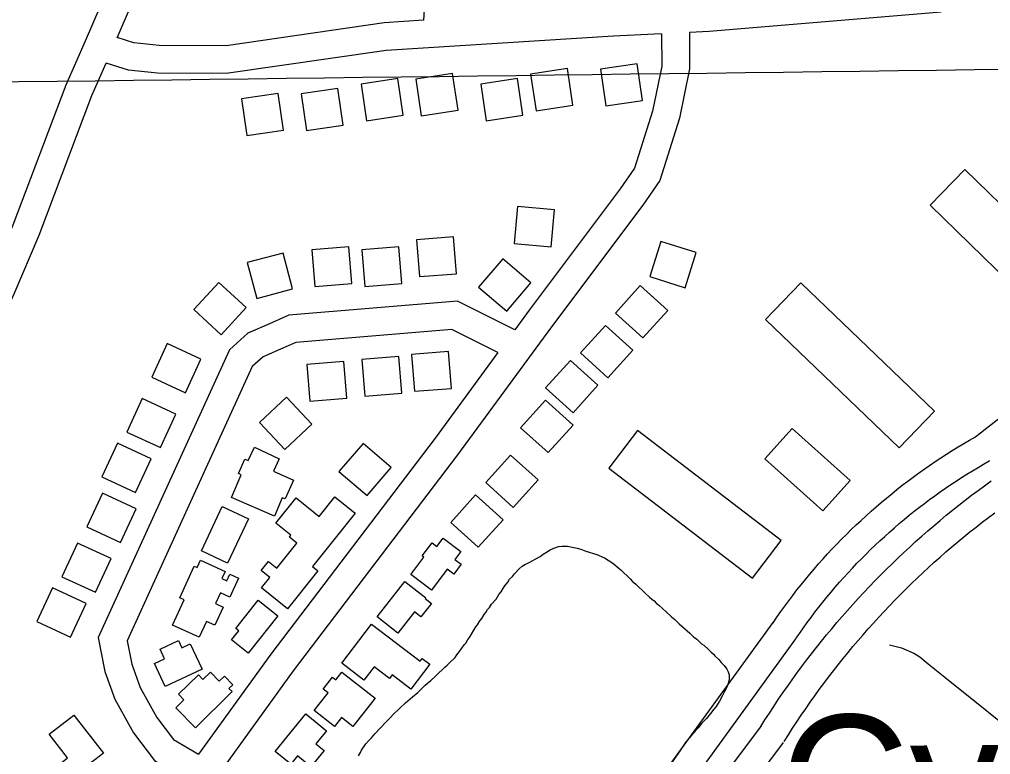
# Model space of a CAD drawing. Extents: x 3704301 to 3742427, y 506229 to 532009.
# Drawn here: x 3725748 to 3726796, y 523250 to 524043 of the extents above; entities that cross this region are included whole.
import ezdxf

# ---------------------------------------------------------------- set-up
doc = ezdxf.new("R2010")
doc.units = 0
for name, color, linetype in [('V-BLDG-OTLN', 7, 'Continuous'), ('V-GRID-MAJR', 7, 'Continuous'), ('V-ROAD-CNTR', 7, 'Continuous'), ('V-SITE-VEGE', 7, 'Continuous'), ('V-TOPO-GNAM-IDEN', 7, 'Continuous'), ('V-TOPO-SHOR', 7, 'Continuous')]:
    doc.layers.add(name, color=color, linetype=linetype)

msp = doc.modelspace()

# ---------------------------------------------------------------- linework, layer by layer
at = {"layer": 'V-BLDG-OTLN'}
for points in [[(3726339.4872235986, 523989.91778175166), (3726299.9112235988, 523984.10978175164), (3726305.7192235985, 523944.53378175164), (3726345.2952235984, 523950.34178175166)], [(3726414.8113810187, 523995.29807871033), (3726375.235381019, 523989.4900787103), (3726381.0433810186, 523949.9140787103), (3726420.619381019, 523955.7220787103)], [(3726156.557127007, 523979.1571878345), (3726116.9811270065, 523973.34918783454), (3726122.7891270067, 523933.77318783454), (3726162.3651270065, 523939.5811878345)], [(3726215.740393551, 523984.5374847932), (3726176.164393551, 523978.7294847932), (3726181.972393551, 523939.1534847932), (3726221.548393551, 523944.9614847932)], [(3726285.684254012, 523979.1571878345), (3726246.108254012, 523973.34918783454), (3726251.9162540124, 523933.77318783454), (3726291.4922540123, 523939.5811878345)], [(3726091.9935635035, 523968.3965939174), (3726052.417563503, 523962.5885939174), (3726058.2255635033, 523923.0125939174), (3726097.801563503, 523928.8205939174)], [(3726027.43, 523963.01629695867), (3725987.8540000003, 523957.2082969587), (3725993.662, 523917.6322969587), (3726033.238, 523923.4402969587)], [(3726859.366462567, 523717.3101930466), (3726730.6911162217, 523842.68617153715), (3726768.1981964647, 523881.1802802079), (3726896.8735428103, 523755.80430171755)], [(3726322.13, 523797.80700000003), (3726325.622, 523837.655), (3726285.775, 523841.147), (3726282.2830000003, 523801.299)], [(3726180.1552361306, 523765.46859391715), (3726220.0252361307, 523768.6825939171), (3726216.8122361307, 523808.55359391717), (3726176.941236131, 523805.33959391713)], [(3726440.498, 523803.571), (3726428.37, 523765.45300000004), (3726466.488, 523753.326), (3726478.615, 523791.443)], [(3726004.435, 523742.00800000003), (3726043.127, 523752.156), (3726032.978, 523790.847), (3725994.287, 523780.699)], [(3726067.169, 523754.708), (3726107.039, 523757.922), (3726103.826, 523797.793), (3726063.955, 523794.579)], [(3726120.971969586, 523754.708), (3726160.841969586, 523757.922), (3726157.628969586, 523797.793), (3726117.757969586, 523794.579)], [(3726274.1623148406, 523728.245987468), (3726300.1903148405, 523758.617987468), (3726269.8183148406, 523784.646987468), (3726243.7893148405, 523754.27498746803)], [(3725965.977, 523702.762), (3725993.061, 523732.19800000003), (3725963.625, 523759.282), (3725936.541, 523729.84500000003)], [(3726591.164, 523758.734), (3726735.494, 523620.21), (3726697.5, 523580.624), (3726553.171, 523719.14900000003)], [(3726418.1437996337, 523755.82447226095), (3726391.3217996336, 523726.15047226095), (3726420.9947996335, 523699.327472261), (3726447.8177996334, 523729.001472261)], [(3726380.4817209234, 523712.7820965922), (3726353.6597209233, 523683.1080965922), (3726383.3327209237, 523656.2850965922), (3726410.1557209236, 523685.9590965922)], [(3725927.441830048, 523640.109550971), (3725944.2378300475, 523676.41155097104), (3725907.935830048, 523693.20855097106), (3725891.1388300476, 523656.90655097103)], [(3726174.774939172, 523641.7217638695), (3726214.644939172, 523644.93576386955), (3726211.431939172, 523684.80676386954), (3726171.560939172, 523681.59276386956)], [(3726061.788703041, 523630.9611699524), (3726101.6587030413, 523634.1751699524), (3726098.4457030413, 523674.04616995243), (3726058.574703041, 523670.8321699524)], [(3726120.971969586, 523636.3414669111), (3726160.841969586, 523639.5554669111), (3726157.628969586, 523679.4264669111), (3726117.757969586, 523676.21246691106)], [(3726342.819642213, 523675.12001788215), (3726315.997642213, 523645.44601788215), (3726345.670642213, 523618.6230178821), (3726372.493642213, 523648.2970178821)], [(3725900.540345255, 523580.9262844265), (3725917.336345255, 523617.22828442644), (3725881.034345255, 523634.02528442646), (3725864.237345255, 523597.72328442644)], [(3726036.483, 523635.384), (3726007.363, 523607.96), (3726034.787, 523578.841), (3726063.906, 523606.264)], [(3726315.91815742, 523632.0776422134), (3726289.0961574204, 523602.4036422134), (3726318.7691574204, 523575.58064221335), (3726345.5921574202, 523605.25464221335)], [(3726552.5252520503, 523568.838639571), (3726615.213241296, 523512.74938603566), (3726644.638526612, 523545.63646962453), (3726581.9505373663, 523601.72572315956)], [(3726384.2574914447, 523558.940536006), (3726539.32778063, 523440.1632932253), (3726570.267473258, 523480.55678082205), (3726415.1971840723, 523599.33402360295)], [(3725873.638860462, 523532.5036117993), (3725890.434860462, 523568.80561179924), (3725854.1328604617, 523585.60261179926), (3725837.335860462, 523549.30061179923)], [(3726023.454, 523507.131), (3725977.2060000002, 523527.265), (3725987.809, 523551.618), (3725984.911, 523552.878), (3725991.7430000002, 523568.526), (3725995.245, 523566.91000000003), (3726001.872, 523581.294), (3726028.556, 523568.952), (3726022.473, 523555.534), (3726044.061, 523545.746), (3726034.9820000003, 523525.531), (3726032.039, 523526.852)], [(3726123.514, 523529.175), (3726149.542, 523559.547), (3726119.17, 523585.576), (3726093.1410000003, 523555.204)], [(3726278.2560787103, 523572.8943756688), (3726251.43407871, 523543.2203756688), (3726281.10707871, 523516.39737566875), (3726307.93007871, 523546.07137566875)], [(3725857.497969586, 523478.7006422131), (3725874.293969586, 523515.00264221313), (3725837.991969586, 523531.7996422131), (3725821.194969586, 523495.49764221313)], [(3726071.807, 523506.738), (3726088.7120000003, 523527.833), (3726110.656, 523510.25), (3726064.4450000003, 523452.577), (3726070.29, 523447.891), (3726037.565, 523407.048), (3726009.474, 523429.553), (3726018.5700000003, 523440.905), (3726009.194, 523448.419), (3726017.021, 523458.19), (3726026.065, 523450.944), (3726047.688, 523477.929), (3726039.662, 523484.362), (3726041.307, 523486.414), (3726025.1070000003, 523499.39400000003), (3726046.949, 523526.655)], [(3726240.594, 523529.852), (3726213.772, 523500.178), (3726243.4450000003, 523473.35500000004), (3726270.268, 523503.02900000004)], [(3725944.795, 523469.61600000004), (3725967.304, 523517.525), (3725995.6070000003, 523504.22500000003), (3725973.098, 523456.318)], [(3725830.596484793, 523424.89767262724), (3725847.392484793, 523461.1996726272), (3725811.090484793, 523477.9966726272), (3725794.2934847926, 523441.6946726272)], [(3726205.466, 523483.319), (3726224.598, 523468.81700000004), (3726218.153, 523460.314), (3726225.0470000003, 523455.092), (3726216.927, 523444.37700000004), (3726209.963, 523449.652), (3726192.955, 523427.212), (3726170.699, 523444.08), (3726184.855, 523462.753), (3726183.061, 523464.11100000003), (3726193.713, 523478.164), (3726198.6950000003, 523474.38800000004)], [(3725943.68, 523459.51900000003), (3725970.376, 523447.379), (3725966.843, 523439.613), (3725972.051, 523437.243), (3725975.275, 523444.327), (3725984.882, 523439.95900000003), (3725975.558, 523419.45), (3725965.3540000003, 523424.093), (3725960.112, 523412.56700000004), (3725968.2260000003, 523408.87700000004), (3725959.321, 523389.298), (3725950.248, 523393.424), (3725942.5270000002, 523376.446), (3725913.769, 523389.525), (3725926.166, 523416.782), (3725921.611, 523418.852), (3725937.0840000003, 523452.874), (3725940.043, 523451.526)], [(3726156.7970000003, 523380.886), (3726134.327, 523398.303), (3726164.0270000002, 523436.623), (3726186.737, 523419.02), (3726185.953, 523418.009), (3726192.826, 523412.684), (3726181.603, 523398.202), (3726174.49, 523403.716)], [(3725803.6950000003, 523376.47500000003), (3725820.491, 523412.777), (3725784.1890000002, 523429.574), (3725767.392, 523393.272)], [(3726027.0670000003, 523399.499), (3725995.3880000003, 523359.262), (3725977.294, 523373.50800000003), (3725985.015, 523383.315), (3725981.882, 523385.783), (3726005.8370000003, 523416.212)], [(3726096.08, 523348.379), (3726128.256, 523390.53500000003), (3726180.677, 523350.523), (3726182.9050000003, 523353.441), (3726191.214, 523347.101), (3726170.681, 523320.2), (3726150.356, 523335.71400000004), (3726147.485, 523331.954), (3726131.083, 523344.47500000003), (3726120.079, 523330.061)], [(3725945.464, 523341.71400000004), (3725905.633, 523323.32300000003), (3725894.219, 523348.045), (3725904.973, 523353.009), (3725900.1240000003, 523363.51300000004), (3725920.071, 523372.721), (3725923.622, 523365.033), (3725932.752, 523369.248)], [(3725938.292, 523278.67100000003), (3725917.083, 523300.197), (3725925.9390000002, 523308.922), (3725920.223, 523314.724), (3725941.5870000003, 523335.771), (3725946.478, 523330.80700000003), (3725954.42, 523338.628), (3725963.986, 523328.92100000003), (3725969.569, 523334.424), (3725978.72, 523325.13800000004), (3725974.5130000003, 523320.995), (3725977.835, 523317.624)], [(3726096.3200000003, 523338.587), (3726132.111, 523310.61100000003), (3726108.235, 523280.066), (3726095.978, 523289.648), (3726088.458, 523280.027), (3726066.421, 523297.25), (3726081.3370000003, 523316.33400000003), (3726076.186, 523320.36), (3726086.248, 523333.232), (3726089.899, 523330.375)], [(3725807.083, 523292.374), (3725839.034, 523251.117), (3725806.628, 523226.023), (3725794.5270000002, 523241.64900000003), (3725800.355, 523246.163), (3725780.506, 523271.79600000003)], [(3726024.378, 523253.005), (3726057.41, 523293.547), (3726079.649, 523275.429), (3726068.1350000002, 523261.298), (3726077.12, 523253.976), (3726062.927, 523236.564), (3726048.595, 523248.238), (3726041.268, 523239.245)]]:
    msp.add_lwpolyline(points, close=True, dxfattribs=at)
at = {"layer": 'V-GRID-MAJR'}
msp.add_spline([(3708427.129, 523767.243), (3713705.816, 523829.819), (3718984.494, 523893.163), (3724263.162, 523957.275), (3729541.821, 524022.155), (3734820.471, 524087.803), (3740099.111, 524154.218), (3740099.112, 524154.218)], degree=3, dxfattribs=at)
at = {"layer": 'V-ROAD-CNTR'}
for points in [[(3726688.722583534, 525194.3385851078), (3726557.3828462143, 524929.022115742), (3726437.063086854, 524681.6896104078), (3726309.5623418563, 524424.9281239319), (3726222.74551549, 524249.6154745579), (3726201.4475580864, 524195.621582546), (3726190.7405795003, 524145.80468217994), (3726184.4605920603, 524042.1088895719)], [(3726778.4904039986, 523591.80979017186), (3726896.188168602, 523683.47560683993), (3726950.3740602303, 523745.9874818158), (3727069.9008211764, 523903.58816661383), (3727657.91764514, 524686.58860061), (3727734.5014919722, 524793.8853860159)], [(3725455.233720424, 523242.34078579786), (3725522.5334034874, 523378.8028206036), (3725609.924476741, 523540.2060177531), (3725694.586799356, 523714.31532177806), (3725715.3220040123, 523758.928751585), (3725741.7460550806, 523821.34637172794), (3725798.9180642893, 523972.36256343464), (3725819.7674285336, 524019.9559977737), (3725877.3874546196, 524153.9141426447), (3725939.126966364, 524281.9415176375)], [(3725853.7733609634, 524023.09084036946), (3725904.6905453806, 524141.4658573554), (3725966.1490336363, 524268.9104823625)], [(3726742.7424754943, 524050.7138723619), (3726492.4339761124, 524030.066913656), (3726471.09501879, 524029.0179157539)], [(3726184.4625920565, 524042.1088895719), (3726141.851677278, 524039.41489495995), (3725971.6218925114, 524014.6628882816)], [(3726471.0940187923, 524029.01891575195), (3726471.308018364, 523989.7989941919), (3726460.4640400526, 523936.65610047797), (3726439.194082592, 523869.32223514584), (3726420.836119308, 523842.74628829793), (3726322.259316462, 523711.2775512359), (3726220.826519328, 523573.19582739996), (3726043.8768732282, 523340.2152933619), (3725921.794117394, 523171.14663150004), (3725884.919191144, 523151.57867063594), (3725832.129296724, 523132.79770819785), (3725810.7883394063, 523118.319737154), (3725760.8060233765, 523057.61274853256)], [(3725971.6218925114, 524014.6628882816), (3725899.089260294, 524014.9428301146), (3725872.0247872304, 524017.91586002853), (3725853.9238173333, 524023.4406294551)], [(3726441.104078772, 524027.5429187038), (3726389.2371825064, 524024.99192380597), (3726144.151672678, 524009.500954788), (3725971.5061074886, 523984.66311171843)], [(3726441.1020787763, 524027.5439187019), (3726441.292078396, 523992.74698829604), (3726431.3840982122, 523944.194085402), (3726411.946137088, 523882.6602084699), (3726396.484168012, 523860.276253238), (3726298.1693646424, 523729.157515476), (3726282.6723956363, 523708.0605576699)], [(3725482.224279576, 523229.2432142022), (3725549.186596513, 523365.0211793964), (3725636.617523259, 523526.49798224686), (3725721.681200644, 523701.43267822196), (3725742.745995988, 523746.755248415), (3725769.5979449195, 523810.1836282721), (3725826.703935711, 523961.0254365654), (3725842.0305347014, 523996.0118982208)], [(3725971.5061074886, 523984.66311171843), (3725897.388739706, 523984.9491698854), (3725865.9552127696, 523988.4021399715), (3725841.9117226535, 523995.74068259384)], [(3726282.6723956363, 523708.0605576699), (3726220.9135191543, 523739.0394957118), (3726039.0718828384, 523723.7525262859), (3726018.047924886, 523714.708544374), (3725995.012970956, 523704.44056490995), (3725974.9760110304, 523686.5956006), (3725833.4272941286, 523375.95022189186), (3725840.7442794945, 523339.1932954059), (3725851.442258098, 523309.49135481), (3725871.6562176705, 523273.31042717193), (3725894.220172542, 523243.31548716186), (3725924.163112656, 523225.67152245)], [(3726264.6564316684, 523683.5346067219), (3726215.011530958, 523708.43755691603), (3726046.4458680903, 523694.266585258), (3726030.083900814, 523687.228599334), (3726011.484938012, 523678.93661591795), (3725999.651961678, 523668.39963699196), (3725864.7392315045, 523372.3162291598), (3725869.7282215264, 523347.24927929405), (3725878.8322033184, 523321.97332984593), (3725896.854167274, 523289.718394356), (3725914.6001317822, 523266.12744153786), (3725941.802077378, 523250.099473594)], [(3726264.6564316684, 523683.53560671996), (3726196.7905674, 523591.149791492), (3726019.766921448, 523358.0712576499), (3725941.802077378, 523250.099473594)], [(3726561.3808382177, 523392.03018973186), (3726565.4748300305, 523397.97417784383), (3726569.6838216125, 523403.93816591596), (3726573.957813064, 523409.8561540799), (3726578.300804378, 523415.72614233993), (3726582.7067955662, 523421.54613069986), (3726587.17978662, 523427.3161191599), (3726591.715777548, 523433.03610771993), (3726596.3157683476, 523438.7040963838), (3726600.97975902, 523444.32108515), (3726605.705749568, 523449.8850740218), (3726610.4937399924, 523455.39606299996), (3726615.3437302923, 523460.8530520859), (3726620.2547204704, 523466.2550412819), (3726625.2257105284, 523471.60103058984), (3726630.2567004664, 523476.89102001), (3726635.345690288, 523482.125009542), (3726640.4946799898, 523487.30099918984), (3726645.69966958, 523492.41898895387), (3726650.962659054, 523497.47897883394), (3726656.2826484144, 523502.4789688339), (3726661.657637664, 523507.4189589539), (3726667.0876268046, 523512.29894919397), (3726672.571615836, 523517.11693955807), (3726678.1106047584, 523521.8729300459), (3726683.7015935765, 523526.5669206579), (3726689.3455822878, 523531.1989113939), (3726695.040570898, 523535.76490226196), (3726700.7855594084, 523540.2688932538), (3726706.583547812, 523544.7078843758), (3726712.428536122, 523549.07987563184), (3726718.321524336, 523553.386867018), (3726724.2655124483, 523557.62885853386), (3726730.25450047, 523561.8028501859), (3726736.2894884, 523565.90884197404), (3726742.3704762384, 523569.9478338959), (3726748.497463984, 523573.91882595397), (3726754.66945164, 523577.81981815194), (3726760.882439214, 523581.651810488), (3726767.1394267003, 523585.413802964), (3726773.437414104, 523589.10479558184), (3726779.7444014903, 523592.706788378), (3726780.3504002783, 523593.0477876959)], [(3726586.086788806, 523375.012223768), (3726590.0847808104, 523380.8162121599), (3726594.0997727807, 523386.5062007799), (3726598.1777646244, 523392.15218948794), (3726602.318756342, 523397.7501782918), (3726606.5227479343, 523403.30216718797), (3726610.7877394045, 523408.8061561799), (3726615.115730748, 523414.262145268), (3726619.503721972, 523419.6701344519), (3726623.9517130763, 523425.02712373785), (3726628.461704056, 523430.335113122), (3726633.02969492, 523435.592102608), (3726637.655685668, 523440.7970921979), (3726642.338676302, 523445.94908189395), (3726647.081666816, 523451.0490716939), (3726651.880657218, 523456.09706159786), (3726656.7356475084, 523461.0890516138), (3726661.646637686, 523466.0270417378), (3726666.611627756, 523470.90903197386), (3726671.632617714, 523475.7350223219), (3726676.7066075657, 523480.5050127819), (3726681.833597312, 523485.2170033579), (3726687.0135869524, 523489.87099405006), (3726692.2455764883, 523494.4669848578), (3726697.528565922, 523499.00497578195), (3726702.861555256, 523503.48296682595), (3726708.245544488, 523507.898957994), (3726713.678533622, 523512.2569492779), (3726719.1595226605, 523516.552940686), (3726724.6875116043, 523520.78593222), (3726730.2645004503, 523524.95792387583), (3726735.8874892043, 523529.066915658), (3726741.5554778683, 523533.11290756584), (3726747.2684664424, 523537.092899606), (3726753.0274549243, 523541.0108917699), (3726758.8284433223, 523544.86388406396), (3726764.671431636, 523548.6508764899), (3726770.5574198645, 523552.37186904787), (3726776.4864080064, 523556.02786173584), (3726782.4533960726, 523559.61585455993), (3726788.461384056, 523563.136847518), (3726794.540371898, 523566.60884057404), (3726795.06437085, 523566.903839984)], [(3726548.0478648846, 523279.8374141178), (3726552.6488556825, 523287.15039949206), (3726557.355846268, 523294.478384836), (3726562.12983672, 523301.7623702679), (3726566.972827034, 523309.0013557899), (3726571.883817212, 523316.1963413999), (3726576.861807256, 523323.34332710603), (3726581.903797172, 523330.4443129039), (3726587.0147869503, 523337.49829879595), (3726592.1897766, 523344.503284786), (3726597.42976612, 523351.4602708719), (3726602.7347555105, 523358.368257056), (3726608.1037447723, 523365.22624334), (3726613.537733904, 523372.03422972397), (3726619.03472291, 523378.7902162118), (3726624.593711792, 523385.4942028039), (3726630.215700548, 523392.14718949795), (3726635.8996891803, 523398.74717629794), (3726641.64467769, 523405.294163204), (3726647.44966608, 523411.7861502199), (3726653.316654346, 523418.225137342), (3726659.2426424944, 523424.60712457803), (3726665.2276305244, 523430.93411192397), (3726671.271618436, 523437.2070993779), (3726677.3736062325, 523443.420086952), (3726683.533593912, 523449.57907463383), (3726689.751581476, 523455.6780624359), (3726696.0255689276, 523461.71905035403), (3726702.355556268, 523467.702038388), (3726708.741543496, 523473.62502654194), (3726715.182530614, 523479.4890148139), (3726721.676517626, 523485.29100320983), (3726728.226504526, 523491.03299172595), (3726734.82949132, 523496.712980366), (3726741.483478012, 523502.33196912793), (3726748.191464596, 523507.888958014), (3726754.951451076, 523513.3819470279), (3726761.7604374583, 523518.81193616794), (3726768.620423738, 523524.1789254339), (3726775.5304099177, 523529.48091483), (3726782.489396, 523534.717904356), (3726789.498381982, 523539.889894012), (3726796.5533678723, 523544.99688379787)], [(3726573.4398141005, 523263.86144606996), (3726577.966805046, 523271.05643168), (3726582.5217959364, 523278.14841749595), (3726587.143786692, 523285.1984033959), (3726591.830777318, 523292.2053893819), (3726596.581767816, 523299.1683754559), (3726601.39975818, 523306.08536162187), (3726606.281748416, 523312.95834787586), (3726611.2267385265, 523319.784334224), (3726616.235728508, 523326.56532066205), (3726621.307718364, 523333.2983071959), (3726626.442708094, 523339.98429382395), (3726631.6396977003, 523346.62228054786), (3726636.8976871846, 523353.2102673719), (3726642.2166765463, 523359.74825429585), (3726647.597665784, 523366.2382413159), (3726653.0396549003, 523372.6772284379), (3726658.5396439, 523379.065215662), (3726664.1006327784, 523385.40020299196), (3726669.71962154, 523391.684190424), (3726675.396610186, 523397.9151779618), (3726681.132598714, 523404.093165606), (3726686.9255871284, 523410.2181533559), (3726692.7755754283, 523416.28714121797), (3726698.681563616, 523422.30212918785), (3726704.643551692, 523428.26111727), (3726710.661539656, 523434.164105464), (3726716.7335275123, 523440.013093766), (3726722.85951526, 523445.8020821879), (3726729.0395029, 523451.5350707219), (3726735.27449043, 523457.2090593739), (3726741.560477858, 523462.82504814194), (3726747.898465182, 523468.3830370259), (3726754.2894524, 523473.8810260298), (3726760.731439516, 523479.320015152), (3726767.2214265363, 523484.69700439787), (3726773.763413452, 523490.01399376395), (3726780.35440027, 523495.2699832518), (3726786.99438699, 523500.46297286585), (3726793.6823736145, 523505.5949626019), (3726800.417360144, 523510.6639524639)], [(3725760.1384407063, 522343.88728602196), (3725911.56113786, 522546.790880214), (3726077.6598056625, 522765.97544184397), (3726152.2846564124, 522838.004297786), (3726347.7142655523, 523097.133779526), (3726561.586837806, 523392.32218914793)], [(3725784.180392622, 522325.94532190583), (3725935.537089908, 522528.7589162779), (3726100.1657606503, 522746.0034817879), (3726174.816611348, 522818.056337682), (3726371.8402173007, 523079.2998151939), (3726585.880789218, 523374.7202243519)], [(3725812.991335, 522303.291367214), (3725999.714961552, 522546.56588066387), (3726548.7308635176, 523280.83141212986)], [(3725836.789287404, 522285.0254037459), (3726023.628913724, 522528.4499168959), (3726572.756815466, 523262.8674480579)]]:
    msp.add_lwpolyline(points, dxfattribs=at)
at = {"layer": 'V-SITE-VEGE'}
for points in [[(3726114.3710000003, 523248.514), (3726116.198, 523251.83400000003), (3726117.494, 523254.597), (3726122.2460000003, 523261.26300000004), (3726125.434, 523264.89), (3726128.095, 523267.685), (3726131.808, 523272.14400000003), (3726143.786, 523284.719), (3726146.721, 523287.52), (3726148.577, 523289.75), (3726151.505, 523292.825), (3726153.367, 523294.78), (3726156.574, 523297.588), (3726158.704, 523299.825), (3726164.84, 523305.706), (3726172.606, 523311.902), (3726178.222, 523316.68), (3726186.221, 523324.51900000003), (3726192.103, 523329.576), (3726197.174, 523334.34), (3726200.367, 523337.694), (3726204.647, 523341.348), (3726207.313, 523343.869), (3726209.988, 523346.118), (3726212.12, 523348.354), (3726218.52, 523354.516), (3726220.363, 523357.291), (3726223.278, 523360.91000000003), (3726228.015, 523368.123), (3726229.878, 523370.079), (3726232.242, 523373.96), (3726233.825, 523376.184), (3726240.919, 523387.549), (3726242.502, 523389.771), (3726245.13, 523393.928), (3726247.245, 523396.711), (3726249.873, 523400.871), (3726251.458, 523403.093), (3726253.295, 523406.14), (3726255.4250000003, 523408.37700000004), (3726257.792, 523411.981), (3726262.5700000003, 523417.558), (3726264.147, 523420.054), (3726265.733, 523422.277), (3726268.114, 523425.338), (3726270.736, 523429.768), (3726272.0530000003, 523431.712), (3726275.227, 523435.886), (3726277.0640000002, 523438.933), (3726280.265, 523442.01300000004), (3726282.381, 523444.794), (3726287.437, 523450.10500000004), (3726290.64, 523453.185), (3726294.413, 523455.19), (3726296.301, 523456.054), (3726298.9960000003, 523457.484), (3726301.419, 523458.907), (3726305.464, 523460.918), (3726310.043, 523463.48600000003), (3726313.529, 523466.028), (3726317.023, 523468.299), (3726320.789, 523470.57300000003), (3726324.842, 523472.309), (3726329.984, 523474.07300000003), (3726333.519, 523474.705), (3726336.792, 523474.78500000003), (3726339.528, 523474.57800000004), (3726344.738, 523473.614), (3726349.954, 523472.37700000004), (3726354.073, 523471.386)], [(3726354.073, 523471.386), (3726359.312, 523469.329), (3726371.1410000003, 523465.522), (3726379.685, 523462.18200000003), (3726388.563, 523456.392), (3726395.256, 523450.55100000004), (3726397.208, 523448.96), (3726407.2660000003, 523439.37700000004), (3726409.5100000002, 523436.97500000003), (3726413.418, 523433.522), (3726423.478, 523423.94), (3726428.223, 523419.688), (3726430.738, 523417.294), (3726433.2430000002, 523415.44200000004), (3726435.762, 523412.776), (3726437.705, 523411.457), (3726442.454, 523406.933), (3726445.8030000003, 523404.01), (3726451.673, 523398.42100000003), (3726455.291, 523395.507), (3726457.245, 523393.643), (3726460.051, 523390.70900000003), (3726471.483, 523380.886), (3726475.673, 523376.895), (3726479.0130000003, 523374.24700000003), (3726484.326, 523369.188), (3726486.548, 523367.60500000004), (3726491.844, 523363.093), (3726494.365, 523360.425), (3726497.154, 523358.037), (3726498.557, 523356.433), (3726502.75, 523352.44), (3726505.285, 523349.226), (3726508.646, 523345.759), (3726511.468, 523342.005), (3726512.906, 523339.04000000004), (3726514.075, 523335.792), (3726514.182, 523331.425), (3726513.698, 523328.957), (3726512.938, 523326.481), (3726511.667, 523322.629), (3726509.06, 523317.652)], [(3726509.06, 523317.652), (3726506.702, 523313.501), (3726503.575, 523307.419), (3726502.264, 523305.20300000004), (3726499.897, 523301.594), (3726497.507, 523298.80700000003), (3726494.072, 523294.082), (3726489.563, 523288.786), (3726484.504, 523283.47500000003), (3726480.525, 523278.738), (3726478.131, 523276.221), (3726473.353, 523270.64900000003), (3726471.235, 523267.86600000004), (3726467.788, 523263.686), (3726461.986, 523255.354), (3726458.554, 523250.63), (3726451.965, 523240.918)]]:
    msp.add_lwpolyline(points, dxfattribs=at)
at = {"layer": 'V-TOPO-SHOR'}
msp.add_lwpolyline([(3726686.934, 523368.267), (3726699.8510000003, 523364.761), (3726713.366, 523359.083), (3726719.741, 523355.145), (3726728.6580000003, 523347.717), (3726746.478, 523333.412), (3726838.921, 523259.229), (3726937.04, 523176.177), (3727003.557, 523124.018), (3727081.906, 523056.862), (3727174.395, 522980.771), (3727254.228, 522919.929), (3727258.093, 522918.112), (3727262.977, 522919.325), (3727267.829, 522921.89900000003), (3727281.199, 522933.419), (3727354.542, 523026.658), (3727395.778, 523075.333)], dxfattribs=at)

# ---------------------------------------------------------------- texts
at = {"layer": 'V-TOPO-GNAM-IDEN'}
msp.add_text('Cypress Gardens', height=144.999711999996, rotation=0.48715826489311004, dxfattribs=at).set_placement((3726569.5508218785, 523146.83468012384))

doc.saveas('drawing.dxf')
